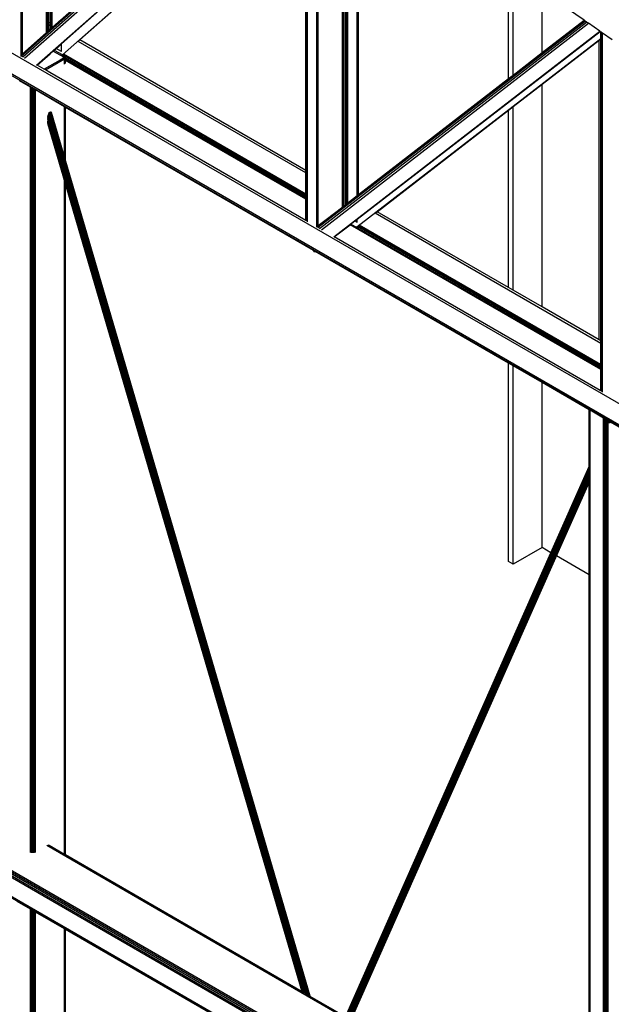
# Model space of a CAD drawing. Header units: millimetres. Extents: x 10 to 1250, y -62 to 528.
# Tile 554 of 656: x 602.22 to 603.32, y 507.01 to 508.85. Entities that reach past the tile are written whole.
import ezdxf

# ---------------------------------------------------------------- set-up
doc = ezdxf.new("R2010")
doc.units = ezdxf.units.MM
doc.header["$LTSCALE"] = 0.05

msp = doc.modelspace()

# ---------------------------------------------------------------- linework, layer by layer
at = {"color": 8}
for p, q in [((605.3218, 506.9902), (597.9541, 511.244)), ((605.3218, 506.9506), (597.9541, 511.2043)), ((605.3218, 506.9477), (597.9547, 511.2011)), ((602.2201, 508.7877), (602.2201, 509.582)), ((602.2227, 508.79), (602.2227, 509.5802)), ((602.2676, 508.8515), (602.2676, 509.5491)), ((602.2686, 508.851), (602.2686, 509.5484)), ((602.27, 508.8502), (602.27, 509.5475)), ((602.2727, 508.8486), (602.2727, 509.5455)), ((602.2755, 508.847), (602.2755, 509.5436)), ((602.2778, 508.8388), (602.2778, 509.542)), ((602.2204, 508.7855), (602.7249, 509.2323)), ((602.2227, 508.7898), (602.7235, 509.2333)), ((602.2232, 508.7838), (602.7275, 509.2305)), ((602.2263, 508.7813), (602.7309, 509.2281)), ((602.249, 508.7682), (602.7519, 509.2136)), ((602.2956, 508.8087), (602.7524, 509.2132)), ((602.7734, 508.4655), (602.7734, 509.1987)), ((602.7759, 508.4684), (602.7759, 509.1969)), ((602.2972, 508.7876), (602.7524, 509.1907)), ((602.3297, 508.8157), (602.7524, 509.1899)), ((602.7524, 508.5717), (602.7524, 509.1899)), ((602.7532, 508.5712), (602.7532, 509.1906)), ((602.7555, 508.5698), (602.7555, 509.1927)), ((602.8209, 508.5321), (602.8209, 509.1658)), ((602.8218, 508.5316), (602.8218, 509.1651)), ((602.8232, 508.5308), (602.8232, 509.1642)), ((602.826, 508.5292), (602.826, 509.1622)), ((602.8287, 508.5276), (602.8287, 509.1603)), ((602.8301, 508.5268), (602.8301, 509.1594)), ((602.8311, 508.5262), (602.8311, 509.1587)), ((602.8489, 508.5248), (602.8489, 509.1464)), ((602.8514, 508.5268), (602.8514, 509.1446)), ((603.1319, 508.7434), (603.1319, 508.9503)), ((603.1405, 508.7501), (603.1405, 508.9443)), ((603.1947, 508.7919), (603.1947, 508.9068)), ((603.2731, 508.8525), (603.1947, 508.9068)), ((602.2686, 508.851), (602.2676, 508.8515)), ((602.2676, 508.8469), (602.2676, 508.8515)), ((602.2686, 508.8463), (602.2676, 508.8469)), ((602.2676, 508.8298), (602.2676, 508.8469)), ((602.27, 508.8502), (602.2686, 508.851)), ((602.2686, 508.8463), (602.2686, 508.851)), ((602.27, 508.8455), (602.27, 508.8502)), ((602.2755, 508.847), (602.2727, 508.8486)), ((602.2727, 508.8439), (602.2727, 508.8486)), ((602.2755, 508.8423), (602.2755, 508.847)), ((602.2778, 508.8388), (602.2956, 508.8546)), ((602.7756, 508.4653), (603.2751, 508.8511)), ((602.7759, 508.468), (603.2734, 508.8523)), ((602.7783, 508.4633), (603.2779, 508.8492)), ((602.7816, 508.4607), (603.2813, 508.8468)), ((603.1947, 508.7919), (603.2731, 508.8525)), ((603.2734, 508.8523), (603.2731, 508.8525)), ((603.2751, 508.8511), (603.2734, 508.8523)), ((603.2779, 508.8492), (603.2751, 508.8511)), ((603.2813, 508.8468), (603.2779, 508.8492)), ((603.3029, 508.8318), (603.2813, 508.8468)), ((602.2227, 508.79), (602.2676, 508.8298)), ((602.2676, 508.8298), (602.2686, 508.8307)), ((602.27, 508.8455), (602.2686, 508.8463)), ((602.2686, 508.8307), (602.2686, 508.8463)), ((602.2686, 508.8307), (602.27, 508.8319)), ((602.27, 508.8319), (602.27, 508.8455)), ((602.27, 508.8319), (602.2727, 508.8343)), ((602.2755, 508.8423), (602.2727, 508.8439)), ((602.2727, 508.8343), (602.2727, 508.8439)), ((602.2727, 508.8343), (602.2755, 508.8368)), ((602.2755, 508.8368), (602.2755, 508.8423)), ((602.2755, 508.8368), (602.2778, 508.8388)), ((602.805, 508.4472), (603.3029, 508.8318)), ((602.8489, 508.4806), (603.3033, 508.8316)), ((603.3033, 508.8316), (603.3029, 508.8318)), ((603.3048, 508.8305), (603.3033, 508.8316)), ((603.3048, 508.8185), (603.3048, 508.8305)), ((603.3056, 508.83), (603.3048, 508.8305)), ((603.3056, 508.8191), (603.3056, 508.83)), ((603.3079, 508.8283), (603.3056, 508.83)), ((603.3079, 508.821), (603.3079, 508.8283)), ((603.3258, 508.816), (603.3079, 508.8283)), ((602.7524, 508.567), (602.3264, 508.8129)), ((602.3271, 508.8133), (602.3297, 508.8157)), ((602.7524, 508.5717), (602.3297, 508.8157)), ((602.8483, 508.4659), (603.3048, 508.8185)), ((603.1947, 508.733), (603.3014, 508.8154)), ((603.3014, 508.8154), (603.3048, 508.818)), ((603.3014, 508.2547), (603.3014, 508.8154)), ((603.3048, 508.818), (603.3048, 508.8185)), ((603.3048, 508.2527), (603.3048, 508.818)), ((603.3056, 508.8191), (603.3079, 508.821)), ((603.3056, 508.8187), (603.3079, 508.8205)), ((603.3056, 508.8187), (603.3056, 508.8191)), ((603.3056, 508.2523), (603.3056, 508.8187)), ((603.3079, 508.8205), (603.3079, 508.821)), ((603.3079, 508.2509), (603.3079, 508.8205)), ((602.274, 508.7896), (602.2801, 508.7949)), ((602.2801, 508.7949), (602.2818, 508.7965)), ((602.2801, 508.7949), (602.299, 508.784)), ((602.2818, 508.7965), (602.282, 508.7967)), ((602.2824, 508.7962), (602.2818, 508.7965)), ((602.282, 508.7967), (602.2855, 508.7998)), ((602.2824, 508.7962), (602.282, 508.7967)), ((602.2972, 508.7876), (602.2824, 508.7962)), ((602.2855, 508.7998), (602.2956, 508.8087)), ((602.2956, 508.7939), (602.2855, 508.7998)), ((602.2956, 508.7939), (602.2956, 508.8087)), ((603.1405, 508.7501), (603.1947, 508.7919)), ((602.2201, 508.7877), (602.2227, 508.79)), ((602.2201, 508.7876), (602.2227, 508.7898)), ((602.2201, 508.7876), (602.2201, 508.7877)), ((602.2201, 508.7856), (602.2201, 508.7876)), ((602.2204, 508.7855), (602.2201, 508.7856)), ((602.2201, 508.7849), (602.2201, 508.7856)), ((602.2231, 508.7839), (602.2204, 508.7855)), ((602.2227, 508.7898), (602.2227, 508.79)), ((602.2227, 508.7878), (602.2227, 508.7898)), ((602.25, 508.7684), (602.274, 508.7896)), ((602.2928, 508.7778), (602.2632, 508.7608)), ((602.2654, 508.7595), (602.3012, 508.7801)), ((602.274, 508.7887), (602.274, 508.7896)), ((602.299, 508.7814), (602.2928, 508.7778)), ((602.2975, 508.7875), (602.2972, 508.7876)), ((602.3012, 508.7853), (602.2975, 508.7875)), ((602.7524, 508.5252), (602.2978, 508.7877)), ((602.299, 508.784), (602.2997, 508.7834)), ((602.299, 508.7819), (602.299, 508.784)), ((602.2993, 508.7817), (602.299, 508.7819)), ((602.299, 508.7814), (602.299, 508.7819)), ((602.2993, 508.7817), (602.299, 508.7814)), ((602.7524, 508.5273), (602.2993, 508.7889)), ((602.2997, 508.782), (602.2993, 508.7817)), ((602.2997, 508.7834), (602.2999, 508.7827)), ((602.2997, 508.782), (602.2997, 508.7834)), ((602.2999, 508.7827), (602.2997, 508.782)), ((602.3026, 508.7841), (602.3012, 508.7853)), ((602.3012, 508.7801), (602.3026, 508.7813)), ((602.3012, 508.7704), (602.3012, 508.7801)), ((602.3031, 508.7827), (602.3026, 508.7841)), ((602.3026, 508.7813), (602.3029, 508.7822)), ((602.3026, 508.7798), (602.3026, 508.7813)), ((602.3031, 508.7795), (602.3026, 508.7798)), ((602.3026, 508.7777), (602.3026, 508.7798)), ((602.3031, 508.7774), (602.3026, 508.7777)), ((602.3026, 508.7777), (602.3026, 508.7716)), ((602.3029, 508.7822), (602.3031, 508.7827)), ((602.3031, 508.7821), (602.3029, 508.7822)), ((602.3031, 508.7821), (602.3031, 508.7827)), ((602.7524, 508.5227), (602.3031, 508.7821)), ((602.3031, 508.7795), (602.3031, 508.7821)), ((602.7524, 508.5201), (602.3031, 508.7795)), ((602.3031, 508.7774), (602.3031, 508.7795)), ((602.3031, 508.773), (602.3031, 508.7774)), ((602.7524, 508.518), (602.3031, 508.7774)), ((602.25, 508.7684), (602.2496, 508.7686)), ((602.2632, 508.7608), (602.25, 508.7684)), ((602.2654, 508.7595), (602.2632, 508.7608)), ((602.2739, 508.7546), (602.2654, 508.7595)), ((602.7524, 508.4783), (602.2739, 508.7546)), ((602.2376, 508.7274), (602.2167, 508.7394)), ((602.8514, 508.5268), (603.1319, 508.7434)), ((603.1319, 508.7434), (603.1405, 508.7501)), ((602.2376, 507.2963), (602.2376, 508.7274)), ((602.2396, 508.7262), (602.2376, 508.7274)), ((602.2396, 507.328), (602.2396, 508.7262)), ((602.2398, 508.7261), (602.2396, 508.7262)), ((602.2398, 507.3279), (602.2398, 508.7261)), ((602.2401, 508.7259), (602.2398, 508.7261)), ((602.2401, 507.3277), (602.2401, 508.7259)), ((602.2403, 508.7258), (602.2401, 508.7259)), ((602.2403, 507.3276), (602.2403, 508.7258)), ((602.2409, 508.7255), (602.2403, 508.7258)), ((602.2409, 507.3273), (602.2409, 508.7255)), ((602.2421, 508.7248), (602.2409, 508.7255)), ((602.2421, 507.3266), (602.2421, 508.7248)), ((602.2424, 508.7246), (602.2421, 508.7248)), ((602.2424, 507.3264), (602.2424, 508.7246)), ((602.2433, 508.7241), (602.2424, 508.7246)), ((602.2433, 507.3259), (602.2433, 508.7241)), ((602.2443, 508.7235), (602.2433, 508.7241)), ((602.2443, 507.3253), (602.2443, 508.7235)), ((602.2445, 508.7234), (602.2443, 508.7235)), ((602.2445, 507.3252), (602.2445, 508.7234)), ((602.2466, 508.7222), (602.2445, 508.7234)), ((602.2466, 507.2963), (602.2466, 508.7222)), ((602.3012, 508.6906), (602.2466, 508.7222)), ((603.1405, 508.6911), (603.1947, 508.733)), ((603.1947, 508.3163), (603.1947, 508.733)), ((602.7577, 507.0289), (602.2736, 508.6809)), ((602.7584, 507.0285), (602.2742, 508.6812)), ((602.7591, 507.0281), (602.2747, 508.6813)), ((602.7597, 507.0277), (602.2752, 508.6812)), ((602.7601, 507.0275), (602.2757, 508.6809)), ((602.3012, 508.5962), (602.3012, 508.6906)), ((602.3026, 508.6898), (602.3012, 508.6906)), ((602.3026, 508.5915), (602.3026, 508.6898)), ((602.3031, 508.6896), (602.3026, 508.6898)), ((602.3031, 508.5899), (602.3031, 508.6896)), ((602.7672, 508.4216), (602.3031, 508.6896)), ((602.886, 508.4945), (603.1319, 508.6845)), ((603.1319, 508.6845), (603.1405, 508.6911)), ((603.1319, 508.3526), (603.1319, 508.6845)), ((603.1405, 508.3476), (603.1405, 508.6911)), ((602.7486, 507.0328), (602.2697, 508.6673)), ((602.2697, 508.6657), (602.748, 507.0331)), ((602.7474, 507.0334), (602.2697, 508.664)), ((602.7493, 507.0325), (602.2698, 508.669)), ((602.747, 507.0338), (602.2698, 508.6625)), ((602.75, 507.0322), (602.27, 508.6706)), ((602.7508, 507.032), (602.2702, 508.6722)), ((602.7516, 507.0317), (602.2705, 508.6738)), ((602.7524, 507.0314), (602.2708, 508.6752)), ((602.7533, 507.031), (602.2712, 508.6766)), ((602.7542, 507.0307), (602.2716, 508.6778)), ((602.7551, 507.0303), (602.2721, 508.6788)), ((602.756, 507.0299), (602.2726, 508.6797)), ((602.7568, 507.0294), (602.2731, 508.6804)), ((602.7605, 507.0273), (602.2762, 508.6804)), ((602.7608, 507.0271), (602.2766, 508.6797)), ((602.2773, 508.6777), (602.277, 508.6788)), ((602.3012, 508.5962), (602.2773, 508.6777)), ((602.7466, 507.0342), (602.27, 508.661)), ((602.7459, 507.0357), (602.2702, 508.6597)), ((602.3012, 508.5536), (602.2705, 508.6585)), ((602.3026, 508.5915), (602.3012, 508.5962)), ((602.3031, 508.5899), (602.3026, 508.5915)), ((602.761, 507.027), (602.3031, 508.5899)), ((602.7609, 507.027), (602.3031, 508.5899)), ((602.7532, 508.5712), (602.7524, 508.5717)), ((602.7524, 508.567), (602.7524, 508.5717)), ((602.7555, 508.5698), (602.7532, 508.5712)), ((602.7532, 508.5665), (602.7532, 508.5712)), ((602.3012, 507.2924), (602.3012, 508.5536)), ((602.3026, 508.5488), (602.3012, 508.5536)), ((602.7532, 508.5665), (602.7524, 508.567)), ((602.7524, 508.5273), (602.7524, 508.567)), ((602.7555, 508.5652), (602.7532, 508.5665)), ((602.7532, 508.5269), (602.7532, 508.5665)), ((602.7555, 508.5652), (602.7555, 508.5698)), ((602.7555, 508.5255), (602.7555, 508.5652)), ((602.3026, 507.2916), (602.3026, 508.5488)), ((602.3031, 508.5472), (602.3026, 508.5488)), ((602.3031, 507.2914), (602.3031, 508.5472)), ((602.7459, 507.0357), (602.3031, 508.5472)), ((602.7532, 508.5269), (602.7524, 508.5273)), ((602.7524, 508.5252), (602.7524, 508.5273)), ((602.7532, 508.5247), (602.7524, 508.5252)), ((602.7524, 508.5227), (602.7524, 508.5252)), ((602.7532, 508.5222), (602.7524, 508.5227)), ((602.7524, 508.5201), (602.7524, 508.5227)), ((602.7532, 508.5197), (602.7524, 508.5201)), ((602.7524, 508.518), (602.7524, 508.5201)), ((602.7524, 508.4783), (602.7524, 508.518)), ((602.7532, 508.5175), (602.7524, 508.518)), ((602.7555, 508.5255), (602.7532, 508.5269)), ((602.7532, 508.5247), (602.7532, 508.5269)), ((602.7555, 508.5234), (602.7532, 508.5247)), ((602.7532, 508.5222), (602.7532, 508.5247)), ((602.7555, 508.5208), (602.7532, 508.5222)), ((602.7532, 508.5197), (602.7532, 508.5222)), ((602.7555, 508.5183), (602.7532, 508.5197)), ((602.7532, 508.5175), (602.7532, 508.5197)), ((602.7532, 508.4779), (602.7532, 508.5175)), ((602.7555, 508.5162), (602.7532, 508.5175)), ((602.7555, 508.5234), (602.7555, 508.5255)), ((602.7555, 508.5208), (602.7555, 508.5234)), ((602.7555, 508.5183), (602.7555, 508.5208)), ((602.7555, 508.5162), (602.7555, 508.5183)), ((602.7555, 508.4765), (602.7555, 508.5162)), ((602.8218, 508.5316), (602.8209, 508.5321)), ((602.8209, 508.5275), (602.8209, 508.5321)), ((602.8218, 508.5269), (602.8209, 508.5275)), ((602.8209, 508.5032), (602.8209, 508.5275)), ((602.8232, 508.5308), (602.8218, 508.5316)), ((602.8218, 508.5269), (602.8218, 508.5316)), ((602.8232, 508.5261), (602.8218, 508.5269)), ((602.8218, 508.5039), (602.8218, 508.5269)), ((602.8232, 508.5261), (602.8232, 508.5308)), ((602.8232, 508.505), (602.8232, 508.5261)), ((602.8287, 508.5276), (602.826, 508.5292)), ((602.826, 508.5245), (602.826, 508.5292)), ((602.8287, 508.5229), (602.826, 508.5245)), ((602.826, 508.5071), (602.826, 508.5245)), ((602.8301, 508.5268), (602.8287, 508.5276)), ((602.8287, 508.5229), (602.8287, 508.5276)), ((602.8311, 508.5216), (602.8287, 508.5229)), ((602.8287, 508.5092), (602.8287, 508.5229)), ((602.8301, 508.5222), (602.8301, 508.5268)), ((602.8311, 508.5262), (602.8301, 508.5268)), ((602.8311, 508.5216), (602.8311, 508.5262)), ((602.8311, 508.511), (602.8489, 508.5248)), ((602.8311, 508.511), (602.8311, 508.5216)), ((602.8489, 508.5248), (602.8514, 508.5268)), ((602.7759, 508.4684), (602.8209, 508.5032)), ((602.8209, 508.5032), (602.8218, 508.5039)), ((602.8218, 508.5039), (602.8232, 508.505)), ((602.8232, 508.505), (602.826, 508.5071)), ((602.826, 508.5071), (602.8287, 508.5092)), ((602.8287, 508.5092), (602.8311, 508.511)), ((602.7532, 508.4779), (602.7524, 508.4783)), ((602.8444, 508.4771), (602.8489, 508.4806)), ((602.8489, 508.4745), (602.8489, 508.4806)), ((603.3048, 508.2481), (602.8824, 508.4919)), ((602.8831, 508.4923), (602.886, 508.4945)), ((603.1319, 508.3526), (602.886, 508.4945)), ((602.7532, 508.4778), (602.7532, 508.4779)), ((602.7555, 508.4765), (602.7532, 508.4779)), ((602.7555, 508.4758), (602.7555, 508.4765)), ((602.7755, 508.465), (602.774, 508.4659)), ((602.7783, 508.4634), (602.7755, 508.465)), ((602.7759, 508.468), (602.7759, 508.4684)), ((602.7759, 508.4658), (602.7759, 508.468)), ((602.8059, 508.4474), (602.8353, 508.4701)), ((602.8353, 508.4701), (602.8369, 508.4713)), ((603.3048, 508.1991), (602.8353, 508.4701)), ((602.8369, 508.4713), (602.8382, 508.4723)), ((603.3048, 508.2012), (602.8369, 508.4713)), ((602.8382, 508.4723), (602.8444, 508.4771)), ((602.8388, 508.4714), (602.8382, 508.4723)), ((602.8489, 508.4745), (602.8444, 508.4771)), ((603.3048, 508.2037), (602.8494, 508.4666)), ((603.3048, 508.2063), (602.8514, 508.468)), ((603.3048, 508.2084), (602.8531, 508.4692)), ((602.8059, 508.4474), (602.8057, 508.4476)), ((603.3032, 508.1603), (602.8059, 508.4474)), ((602.7688, 508.4192), (602.7672, 508.4216)), ((602.7699, 508.4201), (602.7672, 508.4216)), ((602.7688, 508.4192), (602.7699, 508.4201)), ((602.7701, 508.4199), (602.7688, 508.4192)), ((602.7701, 508.4199), (602.7699, 508.4201)), ((603.1319, 508.211), (602.7701, 508.4199)), ((603.1405, 508.3476), (603.1319, 508.3526)), ((603.1947, 508.3163), (603.1405, 508.3476)), ((603.3014, 508.2547), (603.1947, 508.3163)), ((603.3048, 508.2527), (603.3014, 508.2547)), ((603.3048, 508.2481), (603.3048, 508.2527)), ((603.3048, 508.2084), (603.3048, 508.2481)), ((603.3079, 508.2509), (603.3056, 508.2523)), ((603.3056, 508.2476), (603.3056, 508.2523)), ((603.3079, 508.2463), (603.3056, 508.2476)), ((603.3056, 508.2079), (603.3056, 508.2476)), ((603.3079, 508.2463), (603.3079, 508.2509)), ((603.3079, 508.2066), (603.3079, 508.2463)), ((603.1319, 507.84), (603.1319, 508.211)), ((603.1405, 508.206), (603.1319, 508.211)), ((603.1405, 507.835), (603.1405, 508.206)), ((603.1947, 508.1748), (603.1405, 508.206)), ((603.3048, 508.2063), (603.3048, 508.2084)), ((603.3048, 508.2037), (603.3048, 508.2063)), ((603.3048, 508.2012), (603.3048, 508.2037)), ((603.3079, 508.2066), (603.3056, 508.2079)), ((603.3056, 508.2058), (603.3056, 508.2079)), ((603.3079, 508.2044), (603.3056, 508.2058)), ((603.3056, 508.2033), (603.3056, 508.2058)), ((603.3079, 508.2019), (603.3056, 508.2033)), ((603.3056, 508.2007), (603.3056, 508.2033)), ((603.3079, 508.2044), (603.3079, 508.2066)), ((603.3079, 508.2019), (603.3079, 508.2044)), ((603.3048, 508.1991), (603.3048, 508.2012)), ((603.3048, 508.1612), (603.3048, 508.1991)), ((603.3079, 508.1994), (603.3056, 508.2007)), ((603.3056, 508.1986), (603.3056, 508.2007)), ((603.3079, 508.1973), (603.3056, 508.1986)), ((603.3056, 508.1617), (603.3056, 508.1986)), ((603.3079, 508.1994), (603.3079, 508.2019)), ((603.3079, 508.1973), (603.3079, 508.1994)), ((603.3079, 508.1631), (603.3079, 508.1973)), ((603.1947, 507.8662), (603.1947, 508.1748)), ((603.2825, 508.1241), (603.1947, 508.1748)), ((603.3048, 508.1612), (603.3032, 508.1603)), ((603.3048, 508.1594), (603.3032, 508.1603)), ((603.3048, 508.1594), (603.3048, 508.1612)), ((603.3056, 508.159), (603.3048, 508.1594)), ((603.3079, 508.1631), (603.3056, 508.1617)), ((603.3056, 508.1591), (603.3056, 508.1617)), ((603.3056, 508.1591), (603.3079, 508.1605)), ((603.3056, 508.159), (603.3056, 508.1591)), ((603.3056, 508.1589), (603.3056, 508.159)), ((603.3079, 508.1576), (603.3056, 508.1589)), ((603.3079, 508.1605), (603.3079, 508.1631)), ((603.3079, 508.1576), (603.3079, 508.1605)), ((603.3079, 508.1569), (603.3079, 508.1576)), ((603.283, 508.1238), (603.2825, 508.1241)), ((603.2825, 508.0179), (603.2825, 508.1241)), ((603.2844, 508.123), (603.283, 508.1238)), ((603.283, 508.0189), (603.283, 508.1238)), ((603.2844, 508.0221), (603.2844, 508.123)), ((603.3093, 508.1086), (603.2844, 508.123)), ((603.3093, 508.0783), (603.3093, 508.1086)), ((603.3101, 508.1082), (603.3093, 508.1086)), ((603.3101, 508.1082), (603.3101, 508.0802)), ((603.3102, 508.1081), (603.3101, 508.1082)), ((603.3113, 508.1059), (603.3102, 508.1081)), ((603.3104, 508.108), (603.3102, 508.1081)), ((603.3113, 508.1061), (603.3104, 508.108)), ((603.3113, 508.1074), (603.3104, 508.108)), ((603.3138, 508.106), (603.3113, 508.1074)), ((603.3113, 508.1061), (603.3113, 508.1074)), ((603.3113, 508.1059), (603.3113, 508.1061)), ((603.3113, 508.083), (603.3113, 508.1059)), ((603.315, 508.1053), (603.3138, 508.106)), ((603.3138, 508.1042), (603.3138, 508.106)), ((603.315, 508.1019), (603.3138, 508.1042)), ((603.3138, 508.1015), (603.3138, 508.1042)), ((603.315, 508.0991), (603.3138, 508.1015)), ((603.3138, 508.1013), (603.3138, 508.1015)), ((603.315, 508.0989), (603.3138, 508.1013)), ((603.3138, 508.0885), (603.3138, 508.1013)), ((603.316, 508.1047), (603.315, 508.1053)), ((603.315, 508.1019), (603.315, 508.1053)), ((603.316, 508.0999), (603.315, 508.1019)), ((603.315, 508.0991), (603.315, 508.1019)), ((603.316, 508.0972), (603.315, 508.0991)), ((603.315, 508.0989), (603.315, 508.0991)), ((603.316, 508.097), (603.315, 508.0989)), ((603.315, 508.0913), (603.315, 508.0989)), ((603.315, 508.0913), (603.316, 508.0936)), ((603.315, 508.0911), (603.316, 508.0934)), ((603.315, 508.0906), (603.316, 508.0929)), ((603.315, 508.0899), (603.316, 508.0923)), ((603.3162, 508.1046), (603.316, 508.1047)), ((603.316, 508.0999), (603.316, 508.1047)), ((603.3162, 508.0996), (603.316, 508.0999)), ((603.316, 508.0972), (603.316, 508.0999)), ((603.3162, 508.0968), (603.316, 508.0972)), ((603.316, 508.097), (603.316, 508.0972)), ((603.3162, 508.0966), (603.316, 508.097)), ((603.316, 508.0936), (603.316, 508.097)), ((603.316, 508.0936), (603.3162, 508.0941)), ((603.316, 508.0934), (603.3162, 508.0938)), ((603.316, 508.0934), (603.316, 508.0936)), ((603.316, 508.0929), (603.3162, 508.0934)), ((603.316, 508.0929), (603.316, 508.0934)), ((603.316, 508.0923), (603.316, 508.0929)), ((603.316, 508.0923), (603.3162, 508.0927)), ((603.316, 508.0914), (603.316, 508.0923)), ((603.316, 508.0914), (603.3162, 508.0918)), ((603.3164, 508.1045), (603.3162, 508.1046)), ((603.3162, 508.0996), (603.3162, 508.1046)), ((603.3164, 508.0992), (603.3162, 508.0996)), ((603.3162, 508.0968), (603.3162, 508.0996)), ((603.3164, 508.0964), (603.3162, 508.0968)), ((603.3162, 508.0966), (603.3162, 508.0968)), ((603.3164, 508.0962), (603.3162, 508.0966)), ((603.3162, 508.0941), (603.3162, 508.0966)), ((603.3162, 508.0941), (603.3164, 508.0945)), ((603.3162, 508.0938), (603.3164, 508.0943)), ((603.3162, 508.0938), (603.3162, 508.0941)), ((603.3162, 508.0934), (603.3164, 508.0938)), ((603.3162, 508.0934), (603.3162, 508.0938)), ((603.3162, 508.0927), (603.3162, 508.0934)), ((603.3162, 508.0927), (603.3164, 508.0931)), ((603.3162, 508.0918), (603.3162, 508.0927)), ((603.3162, 508.0918), (603.3164, 508.0922)), ((603.3162, 508.0907), (603.3162, 508.0918)), ((603.3169, 508.1042), (603.3164, 508.1045)), ((603.3164, 508.0992), (603.3164, 508.1045)), ((603.3169, 508.0983), (603.3164, 508.0992)), ((603.3164, 508.0964), (603.3164, 508.0992)), ((603.3169, 508.0955), (603.3164, 508.0964)), ((603.3164, 508.0962), (603.3164, 508.0964)), ((603.3168, 508.0954), (603.3164, 508.0962)), ((603.3164, 508.0945), (603.3164, 508.0962)), ((603.3164, 508.0945), (603.3168, 508.0954)), ((603.3164, 508.0943), (603.3169, 508.0953)), ((603.3164, 508.0938), (603.3169, 508.0949)), ((603.3164, 508.0943), (603.3164, 508.0945)), ((603.3164, 508.0938), (603.3164, 508.0943)), ((603.3164, 508.0931), (603.3169, 508.0942)), ((603.3164, 508.0931), (603.3164, 508.0938)), ((603.3164, 508.0922), (603.3169, 508.0933)), ((603.3164, 508.0922), (603.3164, 508.0931)), ((603.3164, 508.0911), (603.3169, 508.0922)), ((603.3164, 508.0911), (603.3164, 508.0922)), ((603.3169, 508.0953), (603.3168, 508.0954)), ((603.3183, 508.1034), (603.3169, 508.1042)), ((603.3169, 508.0983), (603.3169, 508.1042)), ((603.3169, 508.0955), (603.3169, 508.0983)), ((603.3169, 508.0953), (603.3169, 508.0955)), ((603.3169, 508.0949), (603.3169, 508.0953)), ((603.3169, 508.0942), (603.3169, 508.0949)), ((603.3169, 508.0933), (603.3169, 508.0942)), ((603.3169, 508.0922), (603.3169, 508.0933)), ((603.3169, 508.0909), (603.3169, 508.0922)), ((603.3183, 506.6723), (603.3183, 508.1034)), ((603.3185, 508.1033), (603.3183, 508.1034)), ((603.3206, 508.0998), (603.3185, 508.1033)), ((603.3224, 508.1011), (603.3185, 508.1033)), ((603.3206, 508.0998), (603.3224, 508.1011)), ((603.3225, 508.101), (603.3206, 508.0998)), ((603.3225, 508.101), (603.3224, 508.1011)), ((603.3432, 508.089), (603.3225, 508.101)), ((603.3093, 508.0781), (603.3113, 508.0828)), ((603.3093, 508.0776), (603.3113, 508.0823)), ((603.3093, 508.077), (603.3113, 508.0816)), ((603.3093, 508.0761), (603.3113, 508.0807)), ((603.3093, 508.0783), (603.3101, 508.0802)), ((603.3093, 508.075), (603.3113, 508.0796)), ((603.3093, 508.0737), (603.3113, 508.0784)), ((603.3093, 508.0781), (603.3093, 508.0783)), ((603.3093, 508.0776), (603.3093, 508.0781)), ((603.3093, 508.077), (603.3093, 508.0776)), ((603.3093, 508.0761), (603.3093, 508.077)), ((603.3093, 508.0723), (603.3113, 508.0769)), ((603.3093, 508.075), (603.3093, 508.0761)), ((603.3093, 508.0707), (603.3113, 508.0754)), ((603.3093, 508.0737), (603.3093, 508.075)), ((603.3093, 508.069), (603.3113, 508.0737)), ((603.3093, 508.0723), (603.3093, 508.0737)), ((603.3101, 508.0802), (603.3113, 508.083)), ((603.3113, 508.0828), (603.3113, 508.083)), ((603.3113, 508.0823), (603.3113, 508.0828)), ((603.3113, 508.0816), (603.3113, 508.0823)), ((603.3113, 508.0807), (603.3113, 508.0816)), ((603.3113, 508.0796), (603.3113, 508.0807)), ((603.3113, 508.0784), (603.3113, 508.0796)), ((603.3113, 508.0769), (603.3113, 508.0784)), ((603.3113, 508.0754), (603.3113, 508.0769)), ((603.3113, 508.0737), (603.3113, 508.0754)), ((603.3113, 508.0719), (603.3113, 508.0737)), ((603.3138, 508.0885), (603.315, 508.0913)), ((603.3138, 508.0883), (603.315, 508.0911)), ((603.3138, 508.0878), (603.315, 508.0906)), ((603.3138, 508.0872), (603.315, 508.0899)), ((603.3138, 508.0863), (603.315, 508.089)), ((603.3138, 508.0883), (603.3138, 508.0885)), ((603.3138, 508.0878), (603.3138, 508.0883)), ((603.3138, 508.0852), (603.315, 508.0879)), ((603.3138, 508.0872), (603.3138, 508.0878)), ((603.3138, 508.0863), (603.3138, 508.0872)), ((603.3138, 508.0839), (603.315, 508.0867)), ((603.3138, 508.0852), (603.3138, 508.0863)), ((603.3138, 508.0825), (603.315, 508.0852)), ((603.3138, 508.0839), (603.3138, 508.0852)), ((603.3138, 508.0825), (603.3138, 508.0839)), ((603.3138, 508.0809), (603.315, 508.0836)), ((603.3138, 508.0809), (603.3138, 508.0825)), ((603.3138, 508.0792), (603.315, 508.082)), ((603.3138, 508.0792), (603.3138, 508.0809)), ((603.3138, 508.0774), (603.315, 508.0802)), ((603.3138, 508.0774), (603.3138, 508.0792)), ((603.3138, 508.0756), (603.315, 508.0784)), ((603.3138, 508.0756), (603.3138, 508.0774)), ((603.3138, 508.0737), (603.315, 508.0765)), ((603.3138, 508.0737), (603.3138, 508.0756)), ((603.3138, 508.0719), (603.315, 508.0746)), ((603.3138, 508.0719), (603.3138, 508.0737)), ((603.315, 508.089), (603.316, 508.0914)), ((603.315, 508.0911), (603.315, 508.0913)), ((603.315, 508.0906), (603.315, 508.0911)), ((603.315, 508.0899), (603.315, 508.0906)), ((603.315, 508.0879), (603.316, 508.0903)), ((603.315, 508.089), (603.315, 508.0899)), ((603.315, 508.0867), (603.316, 508.089)), ((603.315, 508.0879), (603.315, 508.089)), ((603.315, 508.0867), (603.315, 508.0879)), ((603.315, 508.0852), (603.316, 508.0876)), ((603.315, 508.0852), (603.315, 508.0867)), ((603.315, 508.0836), (603.316, 508.086)), ((603.315, 508.0836), (603.315, 508.0852)), ((603.315, 508.082), (603.316, 508.0843)), ((603.315, 508.082), (603.315, 508.0836)), ((603.315, 508.0802), (603.316, 508.0825)), ((603.315, 508.0802), (603.315, 508.082)), ((603.315, 508.0784), (603.316, 508.0807)), ((603.315, 508.0784), (603.315, 508.0802)), ((603.315, 508.0765), (603.316, 508.0788)), ((603.315, 508.0765), (603.315, 508.0784)), ((603.315, 508.0746), (603.316, 508.077)), ((603.315, 508.0746), (603.315, 508.0765)), ((603.315, 508.0728), (603.316, 508.0752)), ((603.315, 508.0728), (603.315, 508.0746)), ((603.315, 508.071), (603.316, 508.0734)), ((603.316, 508.0903), (603.316, 508.0914)), ((603.316, 508.0903), (603.3162, 508.0907)), ((603.316, 508.089), (603.316, 508.0903)), ((603.316, 508.089), (603.3162, 508.0894)), ((603.316, 508.0876), (603.316, 508.089)), ((603.316, 508.0876), (603.3162, 508.088)), ((603.316, 508.086), (603.316, 508.0876)), ((603.316, 508.086), (603.3162, 508.0864)), ((603.316, 508.0843), (603.316, 508.086)), ((603.316, 508.0843), (603.3162, 508.0847)), ((603.316, 508.0825), (603.316, 508.0843)), ((603.316, 508.0825), (603.3162, 508.0829)), ((603.316, 508.0807), (603.316, 508.0825)), ((603.316, 508.0807), (603.3162, 508.0811)), ((603.316, 508.0788), (603.316, 508.0807)), ((603.316, 508.0788), (603.3162, 508.0793)), ((603.316, 508.077), (603.316, 508.0788)), ((603.316, 508.077), (603.3162, 508.0774)), ((603.316, 508.0752), (603.316, 508.077)), ((603.316, 508.0752), (603.3162, 508.0756)), ((603.316, 508.0734), (603.316, 508.0752)), ((603.316, 508.0734), (603.3162, 508.0738)), ((603.316, 508.0717), (603.316, 508.0734)), ((603.3162, 508.0907), (603.3164, 508.0911)), ((603.3162, 508.0894), (603.3162, 508.0907)), ((603.3162, 508.0894), (603.3164, 508.0899)), ((603.3162, 508.088), (603.3162, 508.0894)), ((603.3162, 508.088), (603.3164, 508.0884)), ((603.3162, 508.0864), (603.3162, 508.088)), ((603.3162, 508.0864), (603.3164, 508.0869)), ((603.3162, 508.0847), (603.3162, 508.0864)), ((603.3162, 508.0847), (603.3164, 508.0852)), ((603.3162, 508.0829), (603.3162, 508.0847)), ((603.3162, 508.0829), (603.3164, 508.0834)), ((603.3162, 508.0811), (603.3162, 508.0829)), ((603.3162, 508.0811), (603.3164, 508.0816)), ((603.3162, 508.0793), (603.3162, 508.0811)), ((603.3162, 508.0793), (603.3164, 508.0797)), ((603.3162, 508.0774), (603.3162, 508.0793)), ((603.3162, 508.0774), (603.3164, 508.0779)), ((603.3162, 508.0756), (603.3162, 508.0774)), ((603.3162, 508.0756), (603.3164, 508.076)), ((603.3162, 508.0738), (603.3162, 508.0756)), ((603.3162, 508.0738), (603.3164, 508.0743)), ((603.3162, 508.0721), (603.3162, 508.0738)), ((603.3164, 508.0899), (603.3164, 508.0911)), ((603.3164, 508.0899), (603.3169, 508.0909)), ((603.3164, 508.0884), (603.3164, 508.0899)), ((603.3164, 508.0884), (603.3169, 508.0895)), ((603.3164, 508.0869), (603.3164, 508.0884)), ((603.3164, 508.0869), (603.3169, 508.0879)), ((603.3164, 508.0852), (603.3164, 508.0869)), ((603.3164, 508.0852), (603.3169, 508.0863)), ((603.3164, 508.0834), (603.3164, 508.0852)), ((603.3164, 508.0834), (603.3169, 508.0845)), ((603.3164, 508.0816), (603.3164, 508.0834)), ((603.3164, 508.0816), (603.3169, 508.0827)), ((603.3164, 508.0797), (603.3164, 508.0816)), ((603.3164, 508.0797), (603.3169, 508.0808)), ((603.3164, 508.0779), (603.3164, 508.0797)), ((603.3164, 508.0779), (603.3169, 508.0789)), ((603.3164, 508.076), (603.3164, 508.0779)), ((603.3164, 508.076), (603.3169, 508.0771)), ((603.3164, 508.0743), (603.3164, 508.076)), ((603.3164, 508.0743), (603.3169, 508.0753)), ((603.3164, 508.0726), (603.3164, 508.0743)), ((603.3164, 508.0726), (603.3169, 508.0737)), ((603.3169, 508.0895), (603.3169, 508.0909)), ((603.3169, 508.0879), (603.3169, 508.0895)), ((603.3169, 508.0863), (603.3169, 508.0879)), ((603.3169, 508.0845), (603.3169, 508.0863)), ((603.3169, 508.0827), (603.3169, 508.0845)), ((603.3169, 508.0808), (603.3169, 508.0827)), ((603.3169, 508.0789), (603.3169, 508.0808)), ((603.3169, 508.0771), (603.3169, 508.0789)), ((603.3169, 508.0753), (603.3169, 508.0771)), ((603.3169, 508.0737), (603.3169, 508.0753)), ((603.3169, 508.0721), (603.3169, 508.0737)), ((603.3093, 508.0707), (603.3093, 508.0723)), ((603.3093, 508.0672), (603.3113, 508.0719)), ((603.3093, 508.069), (603.3093, 508.0707)), ((603.3093, 508.0654), (603.3113, 508.0701)), ((603.3093, 508.0672), (603.3093, 508.069)), ((603.3093, 508.0635), (603.3113, 508.0682)), ((603.3093, 508.0654), (603.3093, 508.0672)), ((603.3093, 508.0617), (603.3113, 508.0664)), ((603.3093, 508.0635), (603.3093, 508.0654)), ((603.3093, 508.0599), (603.3113, 508.0645)), ((603.3093, 508.0617), (603.3093, 508.0635)), ((603.3093, 508.0581), (603.3113, 508.0628)), ((603.3093, 508.0599), (603.3093, 508.0617)), ((603.3093, 508.0564), (603.3113, 508.0611)), ((603.3093, 508.0581), (603.3093, 508.0599)), ((603.3093, 508.0548), (603.3113, 508.0595)), ((603.3093, 508.0534), (603.3113, 508.0581)), ((603.3093, 508.0564), (603.3093, 508.0581)), ((603.3093, 508.0521), (603.3113, 508.0568)), ((603.3093, 508.0548), (603.3093, 508.0564)), ((603.3093, 508.051), (603.3113, 508.0557)), ((603.3093, 508.0501), (603.3113, 508.0548)), ((603.3093, 508.0534), (603.3093, 508.0548)), ((603.3113, 508.0701), (603.3113, 508.0719)), ((603.3113, 508.0682), (603.3113, 508.0701)), ((603.3113, 508.0664), (603.3113, 508.0682)), ((603.3113, 508.0645), (603.3113, 508.0664)), ((603.3113, 508.0628), (603.3113, 508.0645)), ((603.3113, 508.0611), (603.3113, 508.0628)), ((603.3113, 508.0595), (603.3113, 508.0611)), ((603.3113, 508.0581), (603.3113, 508.0595)), ((603.3113, 508.0568), (603.3113, 508.0581)), ((603.3113, 508.0557), (603.3113, 508.0568)), ((603.3113, 508.0548), (603.3113, 508.0557)), ((603.3113, 508.0541), (603.3113, 508.0548)), ((603.3138, 508.0701), (603.315, 508.0728)), ((603.3138, 508.0701), (603.3138, 508.0719)), ((603.3138, 508.0683), (603.315, 508.071)), ((603.3138, 508.0683), (603.3138, 508.0701)), ((603.3138, 508.0666), (603.315, 508.0694)), ((603.3138, 508.0666), (603.3138, 508.0683)), ((603.3138, 508.065), (603.315, 508.0678)), ((603.3138, 508.065), (603.3138, 508.0666)), ((603.3138, 508.0636), (603.315, 508.0664)), ((603.3138, 508.0623), (603.315, 508.0651)), ((603.3138, 508.0636), (603.3138, 508.065)), ((603.3138, 508.0612), (603.315, 508.064)), ((603.3138, 508.0623), (603.3138, 508.0636)), ((603.3138, 508.0603), (603.315, 508.0631)), ((603.3138, 508.0597), (603.315, 508.0624)), ((603.3138, 508.0612), (603.3138, 508.0623)), ((603.3138, 508.0592), (603.315, 508.062)), ((603.3138, 508.059), (603.315, 508.0617)), ((603.3138, 508.0603), (603.3138, 508.0612)), ((603.3138, 508.0597), (603.3138, 508.0603)), ((603.3138, 508.0592), (603.3138, 508.0597)), ((603.3138, 508.059), (603.3138, 508.0592)), ((603.3138, 507.7393), (603.3138, 508.059)), ((603.315, 508.071), (603.315, 508.0728)), ((603.315, 508.0694), (603.316, 508.0717)), ((603.315, 508.0694), (603.315, 508.071)), ((603.315, 508.0678), (603.316, 508.0701)), ((603.315, 508.0678), (603.315, 508.0694)), ((603.315, 508.0664), (603.316, 508.0687)), ((603.315, 508.0664), (603.315, 508.0678)), ((603.315, 508.0651), (603.316, 508.0674)), ((603.315, 508.0651), (603.315, 508.0664)), ((603.315, 508.064), (603.316, 508.0663)), ((603.315, 508.0631), (603.316, 508.0654)), ((603.315, 508.064), (603.315, 508.0651)), ((603.315, 508.0624), (603.316, 508.0648)), ((603.315, 508.062), (603.316, 508.0643)), ((603.315, 508.0617), (603.316, 508.0641)), ((603.315, 508.0631), (603.315, 508.064)), ((603.315, 508.0624), (603.315, 508.0631)), ((603.315, 508.062), (603.315, 508.0624)), ((603.315, 508.0617), (603.315, 508.062)), ((603.315, 507.74), (603.315, 508.0617)), ((603.316, 508.0717), (603.3162, 508.0721)), ((603.316, 508.0701), (603.316, 508.0717)), ((603.316, 508.0701), (603.3162, 508.0706)), ((603.316, 508.0687), (603.316, 508.0701)), ((603.316, 508.0687), (603.3162, 508.0691)), ((603.316, 508.0674), (603.316, 508.0687)), ((603.316, 508.0674), (603.3162, 508.0678)), ((603.316, 508.0663), (603.316, 508.0674)), ((603.316, 508.0663), (603.3162, 508.0668)), ((603.316, 508.0654), (603.316, 508.0663)), ((603.316, 508.0654), (603.3162, 508.0659)), ((603.316, 508.0648), (603.316, 508.0654)), ((603.316, 508.0648), (603.3162, 508.0652)), ((603.316, 508.0643), (603.316, 508.0648)), ((603.316, 508.0643), (603.3162, 508.0647)), ((603.316, 508.0641), (603.3162, 508.0645)), ((603.316, 508.0641), (603.316, 508.0643)), ((603.316, 507.7406), (603.316, 508.0641)), ((603.3162, 508.0721), (603.3164, 508.0726)), ((603.3162, 508.0706), (603.3162, 508.0721)), ((603.3162, 508.0706), (603.3164, 508.071)), ((603.3162, 508.0691), (603.3162, 508.0706)), ((603.3162, 508.0691), (603.3164, 508.0696)), ((603.3162, 508.0678), (603.3162, 508.0691)), ((603.3162, 508.0678), (603.3164, 508.0683)), ((603.3162, 508.0668), (603.3162, 508.0678)), ((603.3162, 508.0668), (603.3164, 508.0672)), ((603.3162, 508.0659), (603.3162, 508.0668)), ((603.3162, 508.0659), (603.3164, 508.0663)), ((603.3162, 508.0652), (603.3162, 508.0659)), ((603.3162, 508.0652), (603.3164, 508.0656)), ((603.3162, 508.0647), (603.3164, 508.0652)), ((603.3162, 508.0647), (603.3162, 508.0652)), ((603.3162, 508.0645), (603.3164, 508.0649)), ((603.3162, 508.0645), (603.3162, 508.0647)), ((603.3162, 507.7407), (603.3162, 508.0645)), ((603.3164, 508.071), (603.3164, 508.0726)), ((603.3164, 508.071), (603.3169, 508.0721)), ((603.3164, 508.0696), (603.3164, 508.071)), ((603.3164, 508.0696), (603.3169, 508.0707)), ((603.3164, 508.0683), (603.3164, 508.0696)), ((603.3164, 508.0683), (603.3169, 508.0694)), ((603.3164, 508.0672), (603.3169, 508.0683)), ((603.3164, 508.0672), (603.3164, 508.0683)), ((603.3164, 508.0663), (603.3169, 508.0674)), ((603.3164, 508.0663), (603.3164, 508.0672)), ((603.3164, 508.0656), (603.3169, 508.0667)), ((603.3164, 508.0656), (603.3164, 508.0663)), ((603.3164, 508.0652), (603.3169, 508.0662)), ((603.3164, 508.0649), (603.3169, 508.066)), ((603.3164, 508.0652), (603.3164, 508.0656)), ((603.3164, 508.0649), (603.3164, 508.0652)), ((603.3164, 507.7408), (603.3164, 508.0649)), ((603.3169, 508.0707), (603.3169, 508.0721)), ((603.3169, 508.0694), (603.3169, 508.0707)), ((603.3169, 508.0683), (603.3169, 508.0694)), ((603.3169, 508.0674), (603.3169, 508.0683)), ((603.3169, 508.0667), (603.3169, 508.0674)), ((603.3169, 508.0662), (603.3169, 508.0667)), ((603.3169, 508.066), (603.3169, 508.0662)), ((603.3169, 507.7411), (603.3169, 508.066)), ((603.3093, 508.0495), (603.3113, 508.0541)), ((603.3093, 508.049), (603.3113, 508.0537)), ((603.3093, 508.0521), (603.3093, 508.0534)), ((603.3093, 508.051), (603.3093, 508.0521)), ((603.3093, 508.0501), (603.3093, 508.051)), ((603.3093, 508.0488), (603.3101, 508.0506)), ((603.3093, 508.0495), (603.3093, 508.0501)), ((603.3093, 508.049), (603.3093, 508.0495)), ((603.3093, 508.0488), (603.3093, 508.049)), ((603.3093, 507.7376), (603.3093, 508.0488)), ((603.3101, 508.0506), (603.3113, 508.0534)), ((603.3101, 508.0506), (603.3101, 507.7371)), ((603.3113, 508.0537), (603.3113, 508.0541)), ((603.3113, 508.0534), (603.3113, 508.0537)), ((603.3113, 507.7378), (603.3113, 508.0534)), ((603.2825, 508.0179), (603.283, 508.0189)), ((603.2825, 508.0176), (603.283, 508.0187)), ((603.2825, 508.0172), (603.283, 508.0182)), ((603.283, 508.0189), (603.2844, 508.0221)), ((603.283, 508.0187), (603.2844, 508.0218)), ((603.283, 508.0182), (603.2844, 508.0214)), ((603.283, 508.0176), (603.2844, 508.0207)), ((603.283, 508.0167), (603.2844, 508.0198)), ((603.283, 508.0187), (603.283, 508.0189)), ((603.283, 508.0156), (603.2844, 508.0187)), ((603.283, 508.0182), (603.283, 508.0187)), ((603.283, 508.0176), (603.283, 508.0182)), ((603.2844, 508.0218), (603.2844, 508.0221)), ((603.2844, 508.0214), (603.2844, 508.0218)), ((603.2844, 508.0207), (603.2844, 508.0214)), ((603.2844, 508.0198), (603.2844, 508.0207)), ((603.2844, 508.0187), (603.2844, 508.0198)), ((603.2844, 508.0174), (603.2844, 508.0187)), ((602.8268, 506.9886), (603.2825, 508.0176)), ((602.8269, 506.9884), (603.2825, 508.0172)), ((602.8271, 506.9881), (603.2825, 508.0165)), ((602.8274, 506.9877), (603.2825, 508.0156)), ((602.8277, 506.9874), (603.2825, 508.0145)), ((602.8281, 506.987), (603.2825, 508.0132)), ((602.8286, 506.9866), (603.2825, 508.0118)), ((602.8291, 506.9863), (603.2825, 508.0102)), ((602.8297, 506.9859), (603.2825, 508.0085)), ((602.8304, 506.9857), (603.2825, 508.0068)), ((602.8311, 506.9854), (603.2825, 508.0049)), ((602.8318, 506.9852), (603.2825, 508.0031)), ((602.8325, 506.985), (603.2825, 508.0012)), ((603.2111, 507.8567), (603.2825, 508.0179)), ((603.2825, 508.0176), (603.2825, 508.0179)), ((603.2825, 508.0165), (603.283, 508.0176)), ((603.2825, 508.0172), (603.2825, 508.0176)), ((603.2825, 508.0165), (603.2825, 508.0172)), ((603.2825, 508.0156), (603.283, 508.0167)), ((603.2825, 508.0156), (603.2825, 508.0165)), ((603.2825, 508.0145), (603.283, 508.0156)), ((603.2825, 508.0145), (603.2825, 508.0156)), ((603.2825, 508.0132), (603.2825, 508.0145)), ((603.2825, 508.0132), (603.283, 508.0143)), ((603.2825, 508.0118), (603.2825, 508.0132)), ((603.2825, 508.0118), (603.283, 508.0129)), ((603.2825, 508.0102), (603.2825, 508.0118)), ((603.2825, 508.0102), (603.283, 508.0113)), ((603.2825, 508.0085), (603.2825, 508.0102)), ((603.2825, 508.0085), (603.283, 508.0096)), ((603.2825, 508.0068), (603.2825, 508.0085)), ((603.2825, 508.0068), (603.283, 508.0078)), ((603.2825, 508.0049), (603.2825, 508.0068)), ((603.2825, 508.0049), (603.283, 508.006)), ((603.2825, 508.0031), (603.2825, 508.0049)), ((603.2825, 508.0031), (603.283, 508.0041)), ((603.2825, 508.0012), (603.2825, 508.0031)), ((603.2825, 508.0012), (603.283, 508.0023)), ((603.2825, 507.9994), (603.2825, 508.0012)), ((603.2825, 507.9994), (603.283, 508.0005)), ((603.283, 508.0167), (603.283, 508.0176)), ((603.283, 508.0143), (603.2844, 508.0174)), ((603.283, 508.0156), (603.283, 508.0167)), ((603.283, 508.0129), (603.2844, 508.016)), ((603.283, 508.0143), (603.283, 508.0156)), ((603.283, 508.0113), (603.2844, 508.0144)), ((603.283, 508.0129), (603.283, 508.0143)), ((603.283, 508.0113), (603.283, 508.0129)), ((603.283, 508.0096), (603.2844, 508.0127)), ((603.283, 508.0096), (603.283, 508.0113)), ((603.283, 508.0078), (603.2844, 508.011)), ((603.283, 508.0078), (603.283, 508.0096)), ((603.283, 508.006), (603.2844, 508.0091)), ((603.283, 508.006), (603.283, 508.0078)), ((603.283, 508.0041), (603.2844, 508.0073)), ((603.283, 508.0041), (603.283, 508.006)), ((603.283, 508.0023), (603.2844, 508.0054)), ((603.283, 508.0023), (603.283, 508.0041)), ((603.283, 508.0005), (603.2844, 508.0036)), ((603.283, 508.0005), (603.283, 508.0023)), ((603.283, 507.9987), (603.2844, 508.0018)), ((603.283, 507.9987), (603.283, 508.0005)), ((603.283, 507.997), (603.2844, 508.0001)), ((603.2844, 508.016), (603.2844, 508.0174)), ((603.2844, 508.0144), (603.2844, 508.016)), ((603.2844, 508.0127), (603.2844, 508.0144)), ((603.2844, 508.011), (603.2844, 508.0127)), ((603.2844, 508.0091), (603.2844, 508.011)), ((603.2844, 508.0073), (603.2844, 508.0091)), ((603.2844, 508.0054), (603.2844, 508.0073)), ((603.2844, 508.0036), (603.2844, 508.0054)), ((603.2844, 508.0018), (603.2844, 508.0036)), ((603.2844, 508.0001), (603.2844, 508.0018)), ((603.2844, 507.9986), (603.2844, 508.0001)), ((602.8332, 506.9847), (603.2825, 507.9994)), ((602.8339, 506.9845), (603.2825, 507.9976)), ((602.8345, 506.9843), (603.2825, 507.9959)), ((602.8352, 506.9841), (603.2825, 507.9944)), ((602.8357, 506.9839), (603.2825, 507.9929)), ((602.8361, 506.9836), (603.2825, 507.9917)), ((602.8365, 506.9834), (603.2825, 507.9906)), ((602.8368, 506.9832), (603.2825, 507.9897)), ((602.8371, 506.9831), (603.2825, 507.989)), ((602.8372, 506.983), (603.2825, 507.9885)), ((603.2216, 507.8507), (603.2825, 507.9883)), ((603.2825, 507.9976), (603.2825, 507.9994)), ((603.2825, 507.9976), (603.283, 507.9987)), ((603.2825, 507.9959), (603.2825, 507.9976)), ((603.2825, 507.9959), (603.283, 507.997)), ((603.2825, 507.9944), (603.2825, 507.9959)), ((603.2825, 507.9944), (603.283, 507.9954)), ((603.2825, 507.9929), (603.2825, 507.9944)), ((603.2825, 507.9929), (603.283, 507.994)), ((603.2825, 507.9917), (603.2825, 507.9929)), ((603.2825, 507.9917), (603.283, 507.9927)), ((603.2825, 507.9906), (603.2825, 507.9917)), ((603.2825, 507.9906), (603.283, 507.9916)), ((603.2825, 507.9897), (603.283, 507.9907)), ((603.2825, 507.9897), (603.2825, 507.9906)), ((603.2825, 507.989), (603.283, 507.9901)), ((603.2825, 507.989), (603.2825, 507.9897)), ((603.2825, 507.9885), (603.283, 507.9896)), ((603.2825, 507.9883), (603.283, 507.9894)), ((603.2825, 507.9885), (603.2825, 507.989)), ((603.2825, 507.9883), (603.2825, 507.9885)), ((603.2825, 507.8155), (603.2825, 507.9883)), ((603.283, 507.997), (603.283, 507.9987)), ((603.283, 507.9954), (603.2844, 507.9986)), ((603.283, 507.994), (603.2844, 507.9971)), ((603.283, 507.9954), (603.283, 507.997)), ((603.283, 507.9927), (603.2844, 507.9959)), ((603.283, 507.994), (603.283, 507.9954)), ((603.283, 507.9916), (603.2844, 507.9948)), ((603.283, 507.9927), (603.283, 507.994)), ((603.283, 507.9907), (603.2844, 507.9939)), ((603.283, 507.9901), (603.2844, 507.9932)), ((603.283, 507.9896), (603.2844, 507.9927)), ((603.283, 507.9916), (603.283, 507.9927)), ((603.283, 507.9894), (603.2844, 507.9925)), ((603.283, 507.9907), (603.283, 507.9916)), ((603.283, 507.9901), (603.283, 507.9907)), ((603.283, 507.9896), (603.283, 507.9901)), ((603.283, 507.9894), (603.283, 507.9896)), ((603.283, 507.8153), (603.283, 507.9894)), ((603.2844, 507.9971), (603.2844, 507.9986)), ((603.2844, 507.9959), (603.2844, 507.9971)), ((603.2844, 507.9948), (603.2844, 507.9959)), ((603.2844, 507.9939), (603.2844, 507.9948)), ((603.2844, 507.9932), (603.2844, 507.9939)), ((603.2844, 507.9927), (603.2844, 507.9932)), ((603.2844, 507.9925), (603.2844, 507.9927)), ((603.2844, 507.8145), (603.2844, 507.9925)), ((602.8269, 506.9889), (603.2111, 507.8567)), ((603.1947, 507.8662), (603.1405, 507.835)), ((603.2111, 507.8567), (603.1947, 507.8662)), ((602.8373, 506.9829), (603.2216, 507.8507)), ((603.1405, 507.835), (603.1319, 507.84)), ((603.2825, 507.8155), (603.2216, 507.8507)), ((603.283, 507.8153), (603.2825, 507.8155)), ((603.2825, 506.7259), (603.2825, 507.8155)), ((603.2844, 507.8145), (603.283, 507.8153)), ((603.283, 506.7256), (603.283, 507.8153)), ((603.2844, 506.7248), (603.2844, 507.8145)), ((603.3101, 507.7371), (603.3093, 507.7376)), ((603.3093, 506.7104), (603.3093, 507.7376)), ((603.3113, 507.7378), (603.3101, 507.7371)), ((603.3113, 506.7092), (603.3113, 507.7378)), ((603.315, 507.74), (603.3138, 507.7393)), ((603.3138, 506.7078), (603.3138, 507.7393)), ((603.316, 507.7406), (603.315, 507.74)), ((603.315, 506.7071), (603.315, 507.74)), ((603.3162, 507.7407), (603.316, 507.7406)), ((603.316, 506.7065), (603.316, 507.7406)), ((603.3164, 507.7408), (603.3162, 507.7407)), ((603.3162, 506.7064), (603.3162, 507.7407)), ((603.3169, 507.7411), (603.3164, 507.7408)), ((603.3164, 506.7063), (603.3164, 507.7408)), ((603.3169, 506.706), (603.3169, 507.7411)), ((602.2396, 507.3273), (602.2396, 507.328)), ((602.2398, 507.3279), (602.2396, 507.328)), ((602.2396, 507.3253), (602.2396, 507.3273)), ((602.2398, 507.3272), (602.2396, 507.3273)), ((602.2396, 507.2955), (602.2396, 507.3253)), ((602.2398, 507.3251), (602.2396, 507.3253)), ((602.2398, 507.3272), (602.2398, 507.3279)), ((602.2401, 507.3277), (602.2398, 507.3279)), ((602.2398, 507.3251), (602.2398, 507.3272)), ((602.2409, 507.3266), (602.2398, 507.3272)), ((602.2398, 507.2976), (602.2398, 507.3251)), ((602.2409, 507.3246), (602.2398, 507.3251)), ((602.2403, 507.3276), (602.2401, 507.3277)), ((602.2409, 507.3273), (602.2403, 507.3276)), ((602.2409, 507.3266), (602.2409, 507.3273)), ((602.2421, 507.3266), (602.2409, 507.3273)), ((602.2409, 507.3246), (602.2409, 507.3266)), ((602.2421, 507.3259), (602.2409, 507.3266)), ((602.2409, 507.2972), (602.2409, 507.3246)), ((602.2421, 507.3238), (602.2409, 507.3246)), ((602.2424, 507.3264), (602.2421, 507.3266)), ((602.2421, 507.3259), (602.2421, 507.3266)), ((602.2433, 507.3251), (602.2421, 507.3259)), ((602.2421, 507.3238), (602.2421, 507.3259)), ((602.2433, 507.3231), (602.2421, 507.3238)), ((602.2421, 507.2952), (602.2421, 507.3238)), ((602.2433, 507.3259), (602.2424, 507.3264)), ((602.2443, 507.3253), (602.2433, 507.3259)), ((602.2433, 507.3251), (602.2433, 507.3259)), ((602.2443, 507.3246), (602.2433, 507.3251)), ((602.2433, 507.3231), (602.2433, 507.3251)), ((602.2433, 507.2972), (602.2433, 507.3231)), ((602.2443, 507.3225), (602.2433, 507.3231)), ((602.2445, 507.3252), (602.2443, 507.3253)), ((602.2443, 507.3246), (602.2443, 507.3253)), ((602.2445, 507.3244), (602.2443, 507.3246)), ((602.2443, 507.3225), (602.2443, 507.3246)), ((602.2443, 507.2976), (602.2443, 507.3225)), ((602.2445, 507.3224), (602.2443, 507.3225)), ((602.2445, 507.3244), (602.2445, 507.3252)), ((602.2445, 507.3224), (602.2445, 507.3244)), ((602.2445, 507.2955), (602.2445, 507.3224)), ((603.2825, 506.7232), (602.2682, 507.3088)), ((602.7462, 507.0348), (602.2704, 507.3095)), ((602.3012, 507.2924), (602.2722, 507.3092)), ((603.2624, 506.6433), (602.1568, 507.2817)), ((603.2643, 506.6458), (602.1586, 507.2842)), ((603.2664, 506.6476), (602.1608, 507.2859)), ((602.3026, 507.2916), (602.3012, 507.2924)), ((602.3031, 507.2914), (602.3026, 507.2916)), ((602.7459, 507.0357), (602.3031, 507.2914)), ((603.2607, 506.6377), (602.1551, 507.2761)), ((603.2612, 506.6405), (602.1555, 507.2788)), ((603.2607, 506.6019), (602.1551, 507.2402)), ((603.2612, 506.5996), (602.1555, 507.238)), ((602.2376, 507.1899), (602.2127, 507.2043)), ((602.2376, 505.6622), (602.2376, 507.1899)), ((602.2396, 507.1887), (602.2376, 507.1899)), ((602.2396, 505.7429), (602.2396, 507.1887)), ((602.2398, 507.1886), (602.2396, 507.1887)), ((602.2398, 505.7428), (602.2398, 507.1886)), ((602.2401, 507.1884), (602.2398, 507.1886)), ((602.2401, 505.7427), (602.2401, 507.1884)), ((602.2403, 507.1883), (602.2401, 507.1884)), ((602.2403, 505.7426), (602.2403, 507.1883)), ((602.2409, 507.188), (602.2403, 507.1883)), ((602.2409, 505.7422), (602.2409, 507.188)), ((602.2421, 507.1873), (602.2409, 507.188)), ((602.2421, 505.7415), (602.2421, 507.1873)), ((602.2424, 507.1871), (602.2421, 507.1873)), ((602.2424, 505.7414), (602.2424, 507.1871)), ((602.2433, 507.1866), (602.2424, 507.1871)), ((602.2433, 505.7408), (602.2433, 507.1866)), ((602.2443, 507.186), (602.2433, 507.1866)), ((602.2443, 505.7402), (602.2443, 507.186)), ((602.2445, 507.1859), (602.2443, 507.186)), ((602.2445, 505.7401), (602.2445, 507.1859)), ((602.2466, 507.1847), (602.2445, 507.1859)), ((602.2466, 505.6622), (602.2466, 507.1847)), ((602.3012, 507.1531), (602.2466, 507.1847)), ((602.3012, 505.8017), (602.3012, 507.1531)), ((602.3026, 507.1523), (602.3012, 507.1531)), ((602.3026, 505.8049), (602.3026, 507.1523)), ((602.3031, 507.1521), (602.3026, 507.1523)), ((602.3031, 505.8059), (602.3031, 507.1521)), ((602.7778, 506.878), (602.3031, 507.1521)), ((602.7462, 507.0348), (602.7459, 507.0357)), ((602.7463, 507.0345), (602.7462, 507.0348)), ((602.7462, 507.0348), (602.7462, 507.0348)), ((602.7513, 507.0318), (602.7516, 507.0317)), ((602.8271, 506.9881), (602.7516, 507.0317)), ((602.756, 507.0299), (602.7553, 507.0303)), ((602.7568, 507.0294), (602.756, 507.0299)), ((602.7577, 507.0289), (602.7568, 507.0294)), ((602.7584, 507.0285), (602.7577, 507.0289)), ((602.7591, 507.0281), (602.7584, 507.0285)), ((602.7597, 507.0277), (602.7591, 507.0281)), ((602.7601, 507.0275), (602.7597, 507.0277)), ((602.7605, 507.0273), (602.7601, 507.0275)), ((602.7608, 507.0271), (602.7605, 507.0273)), ((602.7609, 507.027), (602.7608, 507.0271)), ((602.761, 507.027), (602.7609, 507.027)), ((602.8269, 506.9889), (602.761, 507.027))]:
    msp.add_line(p, q, dxfattribs=at)

doc.saveas('drawing.dxf')
